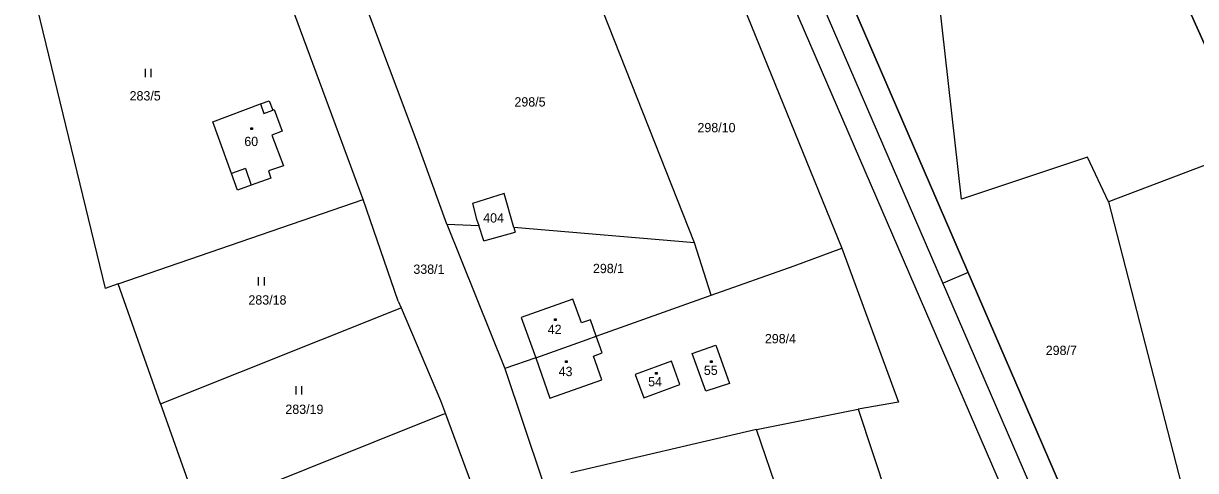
# Model space of a CAD drawing. Extents: x -866656 to -858817, y -1041816 to -1038653.
# Drawn here: x -865304.6 to -865090.2, y -1040747.1 to -1040665.3 of the extents above; entities that cross this region are included whole.
import ezdxf

# ---------------------------------------------------------------- set-up
doc = ezdxf.new("R2010")
doc.units = 0
for name, color, linetype in [('tisk ramy', 7, 'Continuous'), ('Vrstva 1', 7, 'Continuous'), ('Vrstva 2', 7, 'Continuous'), ('Vrstva 3', 7, 'Continuous')]:
    doc.layers.add(name, color=color, linetype=linetype)

msp = doc.modelspace()

# ---------------------------------------------------------------- linework, layer by layer
at = {"layer": 'tisk ramy'}
msp.add_line((-865131.74, -1040710.84), (-865136.33, -1040712.83), dxfattribs=at)
for points in [[(-865224.28, -1040522.07), (-864724.07, -1041678.52), (-864451.49, -1041560.62), (-864951.69, -1040404.17)], [(-864954.3, -1040410.74), (-864458.06, -1041558.01), (-864721.47, -1041671.94), (-865217.7, -1040524.67)], [(-865211.14, -1040527.28), (-864800.25, -1041477.22), (-864546.01, -1041367.26), (-864956.9, -1040417.31)], [(-864956.9, -1040417.31), (-864546.01, -1041367.26), (-864800.25, -1041477.22), (-865211.14, -1040527.28)]]:
    msp.add_lwpolyline(points, close=True, dxfattribs=at)
at = {"layer": 'Vrstva 1'}
for p, q in [((-865304.57, -1040652.25), (-865289.61, -1040713.75)), ((-865232.75, -1040686.53), (-865244.81, -1040654.37)), ((-865176.34, -1040653.7), (-865154.84, -1040706.39)), ((-865181.81, -1040705.43), (-865201.05, -1040656.71)), ((-865132.98, -1040697.44), (-865137.49, -1040657.51)), ((-865242.4, -1040697.5), (-865255.51, -1040662.07)), ((-865282.27, -1040675.13), (-865282.27, -1040673.63)), ((-865281.27, -1040673.63), (-865281.27, -1040675.13)), ((-865269.92, -1040683.28), (-865261.19, -1040680.02)), ((-865261.19, -1040680.02), (-865259.6, -1040679.45)), ((-865259.6, -1040679.45), (-865258.98, -1040681.18)), ((-865258.98, -1040681.18), (-865258.68, -1040681.08)), ((-865258.68, -1040681.08), (-865257.25, -1040685.04)), ((-865266.51, -1040692.77), (-865269.92, -1040683.28)), ((-865262.95, -1040684.4), (-865262.65, -1040684.4)), ((-865262.95, -1040684.7), (-865262.95, -1040684.4)), ((-865262.65, -1040684.7), (-865262.95, -1040684.7)), ((-865262.65, -1040684.4), (-865262.65, -1040684.7)), ((-865257.25, -1040685.04), (-865259.15, -1040685.73)), ((-865259.15, -1040685.73), (-865256.99, -1040691.35)), ((-865227.15, -1040701.99), (-865232.75, -1040686.53)), ((-865077.15, -1040686.93), (-865106.09, -1040697.94)), ((-865109.93, -1040689.76), (-865132.98, -1040697.44)), ((-865106.09, -1040697.94), (-865109.93, -1040689.76)), ((-865256.99, -1040691.35), (-865259.77, -1040692.27)), ((-865265.42, -1040695.81), (-865266.51, -1040692.77)), ((-865259.29, -1040693.59), (-865262.91, -1040694.89)), ((-865259.77, -1040692.27), (-865259.29, -1040693.59)), ((-865262.91, -1040694.89), (-865265.42, -1040695.81)), ((-865287.25, -1040712.94), (-865242.4, -1040697.5)), ((-865236.01, -1040716.09), (-865242.4, -1040697.5)), ((-865216.62, -1040696.43), (-865222.4, -1040698.21)), ((-865222.4, -1040698.21), (-865221.67, -1040701.08)), ((-865214.89, -1040702.63), (-865216.62, -1040696.43)), ((-865106.09, -1040697.94), (-865090.85, -1040757.03)), ((-865227.15, -1040701.99), (-865221.27, -1040702.27)), ((-865227.15, -1040701.99), (-865216.54, -1040728.4)), ((-865221.67, -1040701.08), (-865221.27, -1040702.27)), ((-865220.34, -1040705.04), (-865221.27, -1040702.27)), ((-865181.81, -1040705.43), (-865214.89, -1040702.63)), ((-865214.89, -1040702.63), (-865214.65, -1040703.5)), ((-865220.34, -1040705.04), (-865214.65, -1040703.5)), ((-865178.74, -1040715), (-865181.81, -1040705.43)), ((-865163.6, -1040709.64), (-865154.84, -1040706.39)), ((-865154.84, -1040706.39), (-865144.49, -1040734.55)), ((-865178.74, -1040715), (-865163.6, -1040709.64)), ((-865287.25, -1040712.94), (-865289.61, -1040713.75)), ((-865279.5, -1040734.84), (-865287.25, -1040712.94)), ((-865261.55, -1040713.23), (-865261.55, -1040711.73)), ((-865260.55, -1040711.73), (-865260.55, -1040713.23)), ((-865199.79, -1040722.5), (-865178.74, -1040715)), ((-865279.5, -1040734.84), (-865235.65, -1040717.37)), ((-865236.01, -1040716.09), (-865235.49, -1040717.31)), ((-865235.65, -1040717.37), (-865235.49, -1040717.31)), ((-865235.49, -1040717.31), (-865228.29, -1040734.24)), ((-865204.05, -1040715.71), (-865213.54, -1040719.09)), ((-865202.49, -1040720.08), (-865204.05, -1040715.71)), ((-865213.54, -1040719.09), (-865210.86, -1040726.45)), ((-865207.42, -1040719.3), (-865207.12, -1040719.3)), ((-865207.42, -1040719.6), (-865207.42, -1040719.3)), ((-865207.12, -1040719.6), (-865207.42, -1040719.6)), ((-865207.12, -1040719.3), (-865207.12, -1040719.6)), ((-865200.86, -1040719.5), (-865202.49, -1040720.08)), ((-865199.79, -1040722.5), (-865200.86, -1040719.5)), ((-865210.86, -1040726.45), (-865201.42, -1040723.08)), ((-865201.42, -1040723.08), (-865199.79, -1040722.5)), ((-865198.7, -1040725.55), (-865199.79, -1040722.5)), ((-865200.32, -1040726.13), (-865198.7, -1040725.55)), ((-865198.78, -1040730.45), (-865200.32, -1040726.13)), ((-865182.24, -1040725.66), (-865177.89, -1040724.13)), ((-865179.76, -1040732.56), (-865182.24, -1040725.66)), ((-865177.89, -1040724.13), (-865175.43, -1040731.13)), ((-865210.86, -1040726.45), (-865216.54, -1040728.4)), ((-865210.86, -1040726.45), (-865208.25, -1040733.83)), ((-865205.43, -1040727), (-865205.13, -1040727)), ((-865205.43, -1040727.3), (-865205.43, -1040727)), ((-865205.13, -1040727.3), (-865205.43, -1040727.3)), ((-865205.13, -1040727), (-865205.13, -1040727.3)), ((-865186.01, -1040727.09), (-865192.64, -1040729.48)), ((-865184.48, -1040731.36), (-865186.01, -1040727.09)), ((-865178.89, -1040727.02), (-865178.59, -1040727.02)), ((-865178.89, -1040727.32), (-865178.89, -1040727.02)), ((-865178.59, -1040727.32), (-865178.89, -1040727.32)), ((-865178.59, -1040727.02), (-865178.59, -1040727.32)), ((-865216.54, -1040728.4), (-865209.66, -1040748.75)), ((-865208.25, -1040733.83), (-865198.78, -1040730.45)), ((-865192.64, -1040729.48), (-865191.11, -1040733.75)), ((-865188.95, -1040729.16), (-865188.65, -1040729.16)), ((-865188.95, -1040729.46), (-865188.95, -1040729.16)), ((-865188.65, -1040729.46), (-865188.95, -1040729.46)), ((-865188.65, -1040729.16), (-865188.65, -1040729.46)), ((-865254.69, -1040733.14), (-865254.69, -1040731.64)), ((-865253.69, -1040731.64), (-865253.69, -1040733.14)), ((-865191.11, -1040733.75), (-865184.48, -1040731.36)), ((-865175.43, -1040731.13), (-865179.76, -1040732.56)), ((-865228.29, -1040734.24), (-865227.39, -1040736.67)), ((-865144.49, -1040734.55), (-865151.88, -1040735.84)), ((-865279.5, -1040734.84), (-865274.21, -1040749.77)), ((-865227.83, -1040736.84), (-865272.47, -1040754.65)), ((-865227.39, -1040736.67), (-865227.83, -1040736.84)), ((-865227.39, -1040736.67), (-865221.48, -1040752.65)), ((-865170.5, -1040739.54), (-865151.88, -1040735.84)), ((-865151.88, -1040735.84), (-865143.02, -1040762.68)), ((-865170.5, -1040739.54), (-865204.41, -1040747.46)), ((-865160.28, -1040769.27), (-865170.5, -1040739.54))]:
    msp.add_line(p, q, dxfattribs=at)
at = {"layer": 'Vrstva 2'}
for p, q in [((-865261.19, -1040680.02), (-865260.61, -1040681.78)), ((-865260.61, -1040681.78), (-865258.98, -1040681.18)), ((-865263.97, -1040691.86), (-865266.51, -1040692.77)), ((-865263.97, -1040691.86), (-865262.91, -1040694.89))]:
    msp.add_line(p, q, dxfattribs=at)
at = {"layer": 'Vrstva 3'}
for p, q in [((-865091.19, -1040663.11), (-865084.06, -1040679.12)), ((-865084.06, -1040679.12), (-865091.19, -1040663.11))]:
    msp.add_line(p, q, dxfattribs=at)

# ---------------------------------------------------------------- texts
at = {"layer": 'Vrstva 1'}
for s, p in [('283/5', (-865285.15, -1040679.4)), ('298/5', (-865214.75, -1040680.51)), ('298/10', (-865181.27, -1040685.21)), ('60', (-865264.17, -1040687.74)), ('404', (-865220.47, -1040701.72)), ('338/1', (-865233.24, -1040711.1)), ('298/1', (-865200.39, -1040710.97)), ('283/18', (-865263.41, -1040716.72)), ('42', (-865208.66, -1040722.1)), ('298/4', (-865168.94, -1040723.8)), ('298/7', (-865117.56, -1040725.94)), ('43', (-865206.67, -1040729.8)), ('55', (-865180.1, -1040729.58)), ('54', (-865190.29, -1040731.67)), ('283/19', (-865256.65, -1040736.71))]:
    msp.add_text(s, height=1.7, dxfattribs=at).set_placement(p)

doc.saveas('drawing.dxf')
